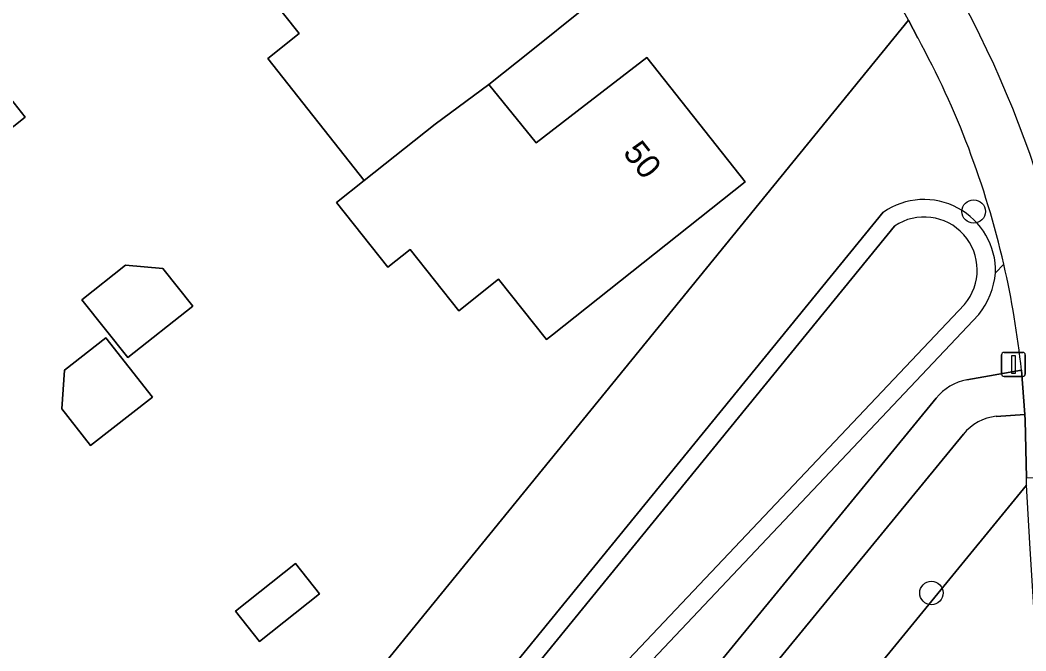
# Model space of a CAD drawing. Extents: x 157320 to 158835, y 386650 to 388491.
# Drawn here: x 157872.77 to 157914.78, y 387417.68 to 387444.03 of the extents above; entities that cross this region are included whole.
import ezdxf

# ---------------------------------------------------------------- set-up
doc = ezdxf.new("R2010")
doc.units = 0
for name, color, linetype in [('IMGEO_Boom', 7, 'Continuous'), ('IMGEO_Erf', 7, 'Continuous'), ('IMGEO_Groenvoorziening', 7, 'Continuous'), ('IMGEO_Oever', 7, 'Continuous'), ('IMGEO_Pand', 7, 'Continuous'), ('IMGEO_Pand_nummerreeks', 7, 'Continuous'), ('IMGEO_Verkeersbordpaal', 7, 'Continuous'), ('IMGEO_Voetpad_halfverhard', 7, 'Continuous'), ('IMGEO_Voetpad_open', 7, 'Continuous'), ('IMGEO_Waterloop', 7, 'Continuous')]:
    doc.layers.add(name, color=color, linetype=linetype)

msp = doc.modelspace()

# ---------------------------------------------------------------- linework, layer by layer
at = {"layer": 'IMGEO_Boom'}
for centre in [(157912.595, 387436.036), (157910.831, 387420.102)]:
    msp.add_circle(centre, 0.489, dxfattribs=at)
at = {"layer": 'IMGEO_Erf'}
for points in [[(157898.482, 387446.264), (157894.116, 387442.751), (157892.355, 387441.335), (157894.326, 387438.908), (157896.037, 387440.225), (157898.948, 387442.465), (157903.053, 387437.277), (157895.008, 387430.881), (157894.759, 387430.683), (157892.758, 387433.212), (157891.091, 387431.892), (157889.065, 387434.452), (157888.126, 387433.709), (157885.983, 387436.418), (157887.142, 387437.335), (157883.113, 387442.427), (157884.427, 387443.468), (157882.349, 387446.094)], [(157870.14, 387410.255), (157873.211, 387412.665), (157878.694, 387405.744), (157896.909, 387428.114), (157909.869, 387444.031)], [(157917.256, 387385.819), (157916.95, 387390.07), (157914.938, 387422.183), (157914.807, 387424.608), (157895.409, 387400.902), (157897.685, 387398.966), (157903.712, 387406.337), (157904.076, 387406.018)]]:
    msp.add_lwpolyline(points, dxfattribs=at)
for points in [[(157868.364, 387441.068), (157870.674, 387442.896), (157872.985, 387439.975), (157870.675, 387438.147)], [(157878.739, 387433.662), (157879.987, 387432.084), (157877.269, 387429.933), (157875.354, 387432.353), (157877.179, 387433.798)], [(157876.359, 387430.763), (157878.3, 387428.279), (157875.718, 387426.262), (157874.522, 387427.792), (157874.622, 387429.406)], [(157884.28, 387421.327), (157885.277, 387420.067), (157882.767, 387418.081), (157881.769, 387419.341)]]:
    msp.add_lwpolyline(points, close=True, dxfattribs=at)
msp.add_arc((157873.629, 387424.278), 41.274, 28.5934, 47.2684, dxfattribs=at)
at = {"layer": 'IMGEO_Groenvoorziening'}
for points in [[(157910.271, 387443.275), (157909.869, 387444.031), (157896.909, 387428.114), (157878.694, 387405.744), (157877.526, 387404.309), (157871.71, 387397.168)], [(157828.004, 387336.888), (157908.816, 387436.002)], [(157913.855, 387433.83), (157913.508, 387433.472)], [(157913.508, 387433.472), (157913.855, 387433.83)], [(157912.806, 387431.732), (157897.513, 387415.546), (157802.346, 387299.362), (157799.92, 387296.93), (157798.446, 387295.811), (157795.385, 387293.489), (157794.925, 387294.062), (157794.223, 387293.53), (157794.308, 387293.403), (157794.989, 387292.395), (157795.369, 387291.825)], [(157912.313, 387429.003), (157914.59, 387429.411)], [(157798.183, 387291.485), (157800.631, 387293.293), (157854.915, 387359.754), (157911.025, 387428.24)], [(157892.148, 387396.967), (157895.409, 387400.902), (157914.807, 387424.608), (157914.8, 387424.913), (157914.749, 387427.316), (157914.737, 387427.56), (157913.542, 387427.48)], [(157912.17, 387426.729), (157856.037, 387358.279)]]:
    msp.add_lwpolyline(points, dxfattribs=at)
for centre, radius, start, end in [((157873.088, 387423.777), 44.348, 8.0207, 35.8307), ((157877.793, 387425.548), 37.001, 12.9338, 28.6258), ((157910.524, 387433.553), 2.985, 358.44, 124.8915), ((157910.282, 387433.762), 3.239, 321.1915, 354.8655), ((157877.589, 387425.527), 37.204, 5.9919, 12.8949), ((157912.7, 387426.881), 2.157, 100.3384, 140.9458), ((157913.734, 387425.501), 1.989, 95.5395, 141.851)]:
    msp.add_arc(centre, radius, start, end, dxfattribs=at)
at = {"layer": 'IMGEO_Oever'}
for points in [[(157908.816, 387436.002), (157828.004, 387336.888), (157819.12, 387325.881), (157806.914, 387310.298), (157798.944, 387300.717), (157796.24, 387298.432), (157793.359, 387295.998), (157794.925, 387294.062), (157795.385, 387293.489), (157798.446, 387295.811), (157799.92, 387296.93), (157802.346, 387299.362), (157897.513, 387415.546), (157912.806, 387431.732)], [(157912.211, 387432.156), (157896.962, 387416.031), (157801.801, 387299.855), (157799.436, 387297.484), (157798.002, 387296.396), (157795.509, 387294.505), (157795.269, 387294.803), (157794.381, 387295.901), (157796.72, 387297.877), (157799.467, 387300.198), (157807.485, 387309.837), (157819.694, 387325.424), (157828.574, 387336.426), (157909.295, 387435.428)]]:
    msp.add_lwpolyline(points, dxfattribs=at)
for centre, radius, start, end in [((157910.524, 387433.553), 2.985, 358.44, 124.8915), ((157910.53, 387433.594), 2.212, 319.4574, 123.9573), ((157910.282, 387433.762), 3.239, 321.1915, 354.8655)]:
    msp.add_arc(centre, radius, start, end, dxfattribs=at)
at = {"layer": 'IMGEO_Pand'}
for points in [[(157898.482, 387446.264), (157894.39, 387451.422), (157891.564, 387449.162), (157890.108, 387447.998), (157888.101, 387450.54), (157885.543, 387448.621), (157882.349, 387446.094), (157884.427, 387443.468), (157883.113, 387442.427), (157887.142, 387437.335), (157890.108, 387439.682), (157892.355, 387441.335), (157894.116, 387442.751)], [(157868.364, 387441.068), (157870.675, 387438.147), (157872.985, 387439.975), (157870.674, 387442.896)], [(157903.053, 387437.277), (157898.948, 387442.465), (157896.037, 387440.225), (157894.326, 387438.908), (157892.355, 387441.335), (157890.108, 387439.682), (157887.142, 387437.335), (157885.983, 387436.418), (157888.126, 387433.709), (157889.065, 387434.452), (157891.091, 387431.892), (157892.758, 387433.212), (157894.759, 387430.683), (157895.008, 387430.881)], [(157878.739, 387433.662), (157877.179, 387433.798), (157875.354, 387432.353), (157877.269, 387429.933), (157879.987, 387432.084)], [(157874.622, 387429.406), (157874.522, 387427.792), (157875.718, 387426.262), (157878.3, 387428.279), (157876.359, 387430.763)], [(157885.277, 387420.067), (157884.28, 387421.327), (157881.769, 387419.341), (157882.767, 387418.081)]]:
    msp.add_lwpolyline(points, close=True, dxfattribs=at)
at = {"layer": 'IMGEO_Verkeersbordpaal'}
for p, q in [((157913.863, 387430.148), (157914.653, 387430.148)), ((157914.653, 387430.148), (157913.863, 387430.148)), ((157913.763, 387429.248), (157913.763, 387430.048)), ((157913.763, 387430.048), (157913.763, 387429.248)), ((157914.753, 387430.048), (157914.753, 387429.248)), ((157914.753, 387429.248), (157914.753, 387430.048)), ((157914.653, 387429.148), (157913.863, 387429.148)), ((157913.863, 387429.148), (157914.653, 387429.148))]:
    msp.add_line(p, q, dxfattribs=at)
msp.add_lwpolyline([(157914.183, 387430.023), (157914.333, 387430.023), (157914.333, 387429.273), (157914.183, 387429.273), (157914.183, 387430.023)], dxfattribs=at)
for centre, start, end in [((157913.863, 387430.048), 90, 180), ((157913.863, 387430.048), 90, 180), ((157914.653, 387430.048), 0, 90), ((157914.653, 387430.048), 360, 90), ((157913.863, 387429.248), 180, 270), ((157913.863, 387429.248), 180, 270), ((157914.653, 387429.248), 270, 0), ((157914.653, 387429.248), 270, 0)]:
    msp.add_arc(centre, 0.1, start, end, dxfattribs=at)
at = {"layer": 'IMGEO_Voetpad_halfverhard'}
for points in [[(157913.542, 387427.48), (157914.737, 387427.56), (157914.59, 387429.411), (157912.313, 387429.003)], [(157911.025, 387428.24), (157854.915, 387359.754), (157800.631, 387293.293), (157798.183, 387291.485)], [(157856.037, 387358.279), (157912.17, 387426.729)]]:
    msp.add_lwpolyline(points, dxfattribs=at)
for centre, radius, start, end in [((157912.7, 387426.881), 2.157, 100.3384, 140.9458), ((157913.734, 387425.501), 1.989, 95.5395, 141.851)]:
    msp.add_arc(centre, radius, start, end, dxfattribs=at)
at = {"layer": 'IMGEO_Voetpad_open'}
for points in [[(157909.869, 387444.031), (157910.271, 387443.275)], [(157914.59, 387429.411), (157914.737, 387427.56), (157914.749, 387427.316), (157914.8, 387424.913), (157917.209, 387424.965), (157917.002, 387429.965)]]:
    msp.add_lwpolyline(points, dxfattribs=at)
for centre, radius, start, end in [((157873.629, 387424.278), 41.274, 28.5934, 47.2684), ((157873.088, 387423.777), 44.348, 8.0207, 35.8307), ((157877.793, 387425.548), 37.001, 12.9338, 28.6258), ((157877.589, 387425.527), 37.204, 5.9919, 12.8949)]:
    msp.add_arc(centre, radius, start, end, dxfattribs=at)
at = {"layer": 'IMGEO_Waterloop'}
for points in [[(157909.295, 387435.428), (157828.574, 387336.426), (157819.694, 387325.424), (157807.485, 387309.837), (157799.467, 387300.198), (157796.72, 387297.877), (157794.381, 387295.901), (157795.269, 387294.803), (157795.509, 387294.505), (157798.002, 387296.396), (157799.436, 387297.484), (157801.801, 387299.855), (157896.962, 387416.031)], [(157896.962, 387416.031), (157912.211, 387432.156)]]:
    msp.add_lwpolyline(points, dxfattribs=at)
msp.add_arc((157910.53, 387433.594), 2.212, 319.4574, 123.9573, dxfattribs=at)

# ---------------------------------------------------------------- texts
at = {"layer": 'IMGEO_Pand_nummerreeks'}
msp.add_text('50', height=1, rotation=308.3536, dxfattribs=at).set_placement((157897.917, 387438.482))

doc.saveas('drawing.dxf')
